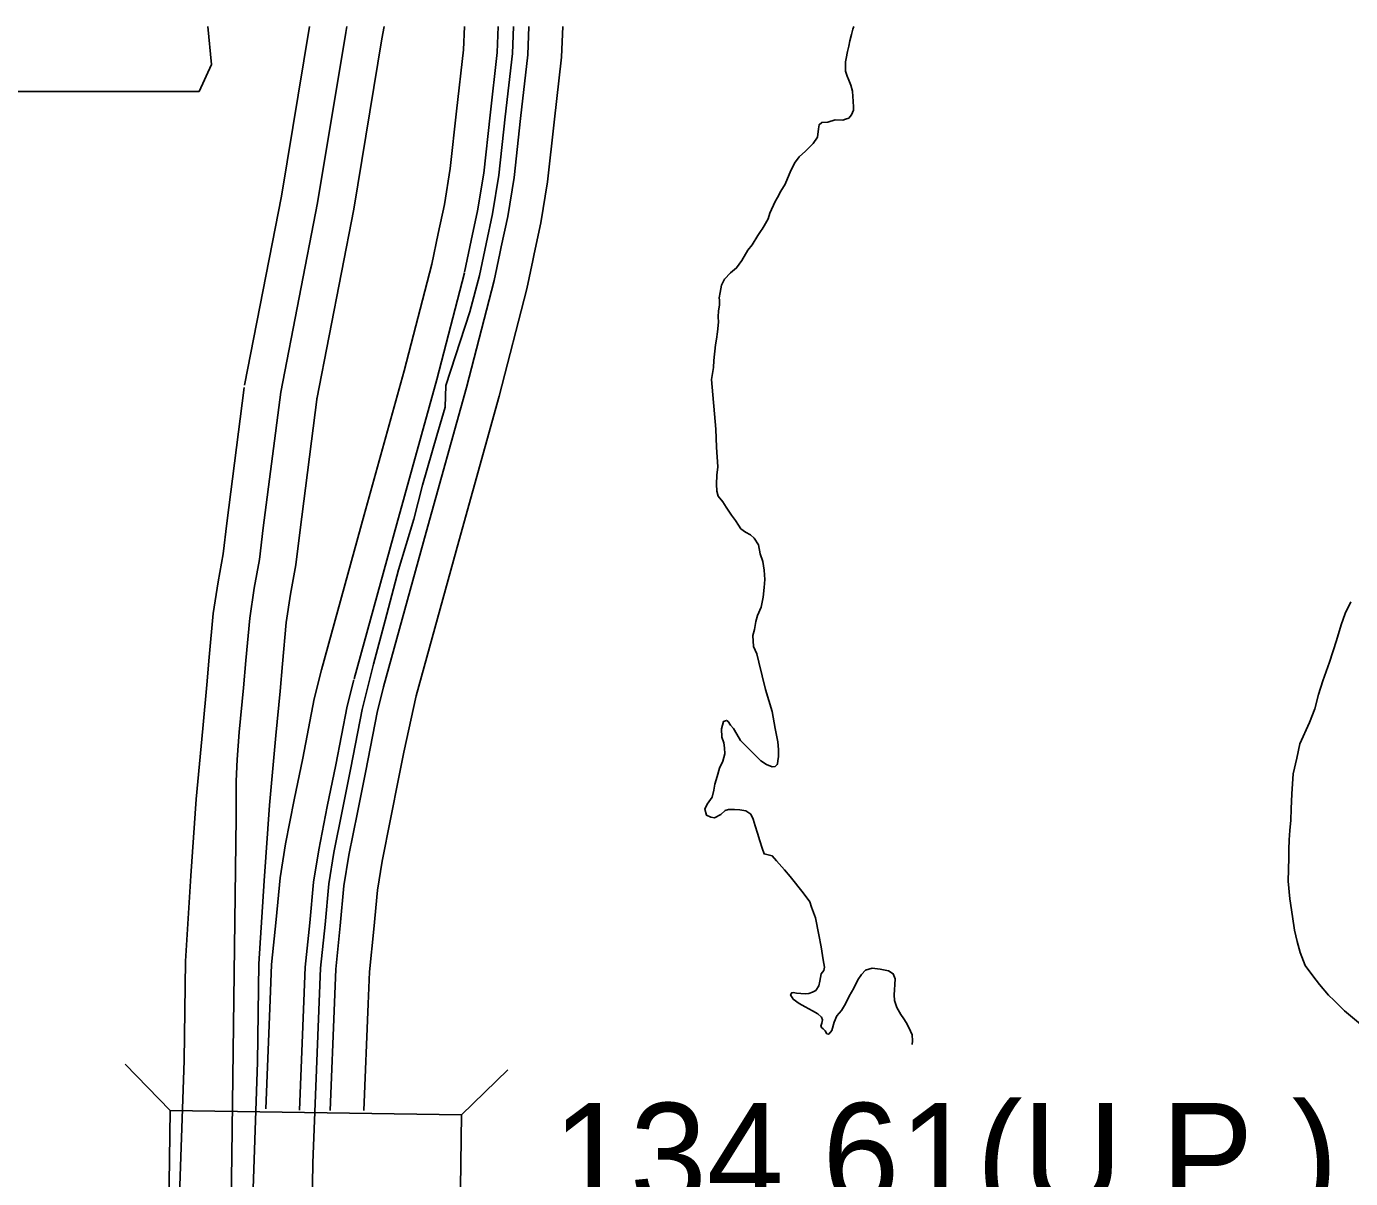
# Model space of a CAD drawing. Extents: x 31699 to 244310, y -8841 to 11474.
# Drawn here: x 103747.3 to 104107.3, y 663.7 to 977 of the extents above; entities that cross this region are included whole.
import ezdxf

# ---------------------------------------------------------------- set-up
doc = ezdxf.new("R2010")
doc.units = 0
for name, color, linetype in [('B_Logo', 7, 'Continuous'), ('G-ANNO-TEXT', 7, 'Continuous'), ('New Level (0)', 7, 'Continuous'), ('R_Draft', 7, 'Continuous'), ('R_XS_EARTHWORK_STAGE1', 7, 'Continuous'), ('R_XS_EARTHWORK_STAGE2', 7, 'Continuous'), ('S_WALL', 7, 'Continuous')]:
    doc.layers.add(name, color=color, linetype=linetype)

msp = doc.modelspace()

# ---------------------------------------------------------------- linework, layer by layer
at = {"layer": 'B_Logo'}
for points in [[(103834.42, 976.95), (103834.13, 975.28), (103826.5, 929.03), (103816.46, 877.52)], [(103861.34, 879.29), (103867.91, 899.37), (103870.5, 909.23), (103872.32, 917.87), (103874.08, 926.05), (103875.8, 936.49), (103877.53, 952.4), (103879.5, 969.59), (103879.79, 976.95)], [(103824.75, 638.18), (103825.2, 667.93), (103826.92, 711.73), (103827.28, 720.89), (103828.53, 732.81), (103829.52, 743.79), (103830.9, 752.37), (103833.22, 764.04), (103835.54, 775.38), (103838.58, 791.27), (103841.69, 803.56), (103844.87, 815.45), (103848.48, 829.22), (103852.63, 842.99), (103854.99, 852.26), (103858.94, 865.77), (103861.2, 873.43), (103861.34, 879.29)], [(103816.46, 877.52), (103811.72, 840.62), (103810.67, 832.04), (103809.28, 824.26), (103808.04, 816.09), (103806.98, 804.57), (103806.32, 797.08), (103805.21, 785.09), (103804.62, 777.6), (103804.39, 771.78), (103804.37, 761.96), (103803.15, 669.98), (103802.47, 620.45)]]:
    msp.add_lwpolyline(points, dxfattribs=at)
at = {"layer": 'G-ANNO-TEXT'}
msp.add_lwpolyline([(103723.21, 976.95), (103723.21, 959.27), (103794.26, 959.27), (103797.65, 966.6), (103796.66, 976.95)], dxfattribs=at)
at = {"layer": 'New Level (0)'}
for points in [[(103857.52, 912.29), (103859.28, 920.65), (103860.98, 928.53), (103862.58, 938.29), (103864.28, 953.88), (103866.2, 970.61), (103866.45, 976.95)], [(103866.45, 910.19), (103868.25, 918.74), (103869.99, 926.82), (103871.67, 937.05), (103873.39, 952.87), (103875.34, 969.91), (103875.62, 976.95)], [(103876.02, 915.21), (103876.4, 917), (103878.18, 925.27), (103879.93, 935.92), (103881.67, 951.94), (103883.66, 969.27), (103883.96, 976.95)], [(103884.99, 913.33), (103885.36, 915.09), (103887.19, 923.56), (103889.01, 934.69), (103890.78, 950.92), (103892.81, 968.57), (103893.13, 976.95)], [(103874.47, 907.92), (103876.02, 915.21)], [(103827.55, 802.05), (103839.16, 844.13), (103850.06, 883.36), (103857.52, 912.29)], [(103884.99, 913.33), (103883.35, 905.63)], [(103836.39, 799.61), (103848, 841.69), (103858.91, 880.98), (103866.4, 910)], [(103844.42, 797.39), (103856.03, 839.46), (103866.96, 878.83), (103874.47, 907.92)], [(103853.26, 794.96), (103864.86, 837.02), (103875.82, 876.46), (103883.35, 905.63)], [(103812.43, 682.62), (103813.59, 712.26), (103813.97, 721.85), (103815.26, 734.11), (103816.29, 745.45), (103817.77, 754.72), (103820.15, 766.68), (103822.46, 777.97), (103825.56, 794.16), (103827.55, 802.05)], [(103821.59, 682.24), (103822.75, 711.9), (103823.12, 721.19), (103824.38, 733.22), (103825.39, 744.31), (103826.8, 753.11), (103829.13, 764.86), (103831.45, 776.19), (103834.51, 792.18), (103836.31, 799.31)], [(103844.42, 797.39), (103842.65, 790.37)], [(103853.26, 794.96), (103849.93, 779.66)], [(103829.93, 682.21), (103831.08, 711.57), (103831.44, 720.59), (103832.67, 732.41), (103833.66, 743.27), (103835, 751.63), (103837.3, 763.22), (103839.63, 774.57), (103842.65, 790.37)], [(103839.1, 682.22), (103840.24, 711.21), (103840.59, 719.94), (103841.8, 731.52), (103842.76, 742.13), (103844.02, 750.02), (103846.29, 761.4), (103848.62, 772.79), (103849.93, 779.66)]]:
    msp.add_lwpolyline(points, dxfattribs=at)
at = {"layer": 'R_Draft'}
for points in [[(103933.58, 881), (103934.11, 884.22), (103934.21, 886.09), (103934.65, 890.37), (103934.95, 891.91), (103935.18, 893.91), (103935.46, 896.59), (103935.43, 897.99), (103935.53, 899.59), (103935.76, 901.2), (103935.8, 902.53), (103935.72, 903.2), (103935.95, 904.6), (103936.31, 906.61), (103937.14, 908.23), (103938.77, 909.93), (103940.41, 911.3), (103941.83, 913.33), (103943.44, 916.1), (103944.67, 917.59), (103946.15, 920.15), (103947.12, 921.44), (103947.38, 921.85), (103947.89, 922.79), (103948.98, 924.68), (103949.48, 926.16), (103950.88, 929.32), (103951.52, 930.47), (103952.42, 932.16), (103953.58, 934.05), (103954.21, 935.6), (103954.98, 937.35), (103956.19, 939.77), (103957.42, 941.53), (103959.18, 943.04), (103961.27, 945.15), (103962.43, 946.84), (103962.72, 949.11), (103962.83, 950.25), (103963.61, 950.86), (103965.21, 950.96), (103967.19, 951.6), (103969.32, 951.51), (103970.05, 951.73), (103970.91, 952.01), (103971.69, 952.89), (103972.19, 954.24), (103972.18, 955.04), (103972.14, 956.64), (103971.99, 957.9), (103971.89, 959.37), (103971.45, 961.03), (103970.96, 962.35), (103970.47, 963.48), (103970.05, 964.8), (103970.02, 966.14), (103970.06, 967.34), (103970.17, 968.21), (103970.53, 970.15), (103970.97, 971.56), (103971.21, 973.03), (103971.64, 974.78), (103972, 976.25), (103972.27, 976.95)], [(103933.58, 881), (103934.75, 867.47), (103934.98, 862.53), (103935.27, 857.25), (103935.05, 854.91), (103934.96, 852.5), (103935, 850.63), (103935.42, 849.24), (103936.65, 847.66), (103937.61, 846.27), (103938.3, 845.15), (103939.06, 844.03), (103940.08, 842.64), (103940.97, 841.39), (103941.59, 840.4), (103942.81, 839.42), (103944.22, 838.71), (103945.17, 837.86), (103946.34, 836.01), (103946.85, 833.55), (103947.56, 831.49), (103947.87, 829.09), (103948.05, 826.56), (103947.89, 824.42), (103947.67, 821.8), (103947.06, 819.05), (103946.1, 816.76), (103945.66, 815.15), (103945.3, 813.01), (103944.8, 811.33), (103945.05, 808.39), (103945.89, 806.33), (103946.47, 804.07), (103948.27, 796.69), (103950.05, 790.71), (103950.94, 786.05), (103951.67, 782.45), (103951.78, 780.38), (103951.81, 778.45), (103951.64, 777.24), (103951.52, 776.44), (103951.45, 776.24), (103950.93, 775.76), (103950.06, 775.67), (103948.52, 776.25), (103947.03, 777.29), (103945.47, 778.8), (103941.46, 782.8), (103940.49, 784.51), (103939.6, 786.03), (103938.78, 786.95), (103938.16, 787.95), (103937.69, 788.27), (103936.89, 787.99), (103936.33, 785.97), (103936.37, 783.7), (103936.94, 782.18), (103937.16, 780.84), (103937.26, 779.17), (103936.63, 777.22), (103935.8, 775.27), (103935.1, 773.05), (103934.48, 770.97), (103934.24, 769.29), (103933.74, 767.41), (103932.44, 765.45), (103931.74, 764.1), (103932.23, 762.51), (103933.44, 761.93), (103934.38, 761.81), (103936.1, 762.65), (103937.35, 763.74), (103938.21, 764.02), (103939.81, 764.05), (103941.28, 763.95), (103942.88, 763.64), (103944.3, 762.74), (103944.93, 761.41), (103945.49, 759.62), (103946.13, 757.62), (103946.77, 755.56), (103947.41, 753.51), (103947.9, 751.98), (103948.97, 751.73), (103950.11, 751.42), (103951.27, 750.04), (103953.45, 747.61), (103954.95, 745.83), (103958.51, 741.35), (103960.35, 738.92), (103960.78, 737.45), (103961.83, 734.6), (103962.79, 729.94), (103963.45, 726.68), (103963.91, 723.15), (103964.28, 721.15), (103964.1, 720.28), (103963.38, 719.33), (103963.02, 717.38), (103962.78, 716.11), (103961.93, 714.82)], [(104113.44, 702.85), (104105.72, 709.26), (104102.86, 712.14), (104101.37, 713.59), (104098.91, 716.48), (104097.07, 718.78), (104095.01, 721.62), (104093.68, 725.13), (104092.82, 728.19), (104092.1, 731.19), (104091.56, 734.98), (104090.87, 739.72), (104090.38, 744.58), (104090.53, 750.87), (104090.56, 753.14), (104090.64, 755.75), (104090.86, 758.36), (104091.08, 761.1), (104091.22, 764.25), (104091.35, 768.26), (104091.71, 773.74), (104092.7, 778.04), (104093.56, 781.93), (104096.19, 787.66), (104097.65, 791.43), (104098.65, 795.33), (104099.85, 799.02), (104101.62, 804.07), (104103.51, 809.99), (104104.83, 814.29), (104105.84, 817.31), (104107.38, 820.48)], [(103961.93, 714.82), (103961.08, 714.34), (103960.01, 714.05), (103959.02, 713.9), (103957.88, 714.01), (103956.74, 714.12), (103955.81, 714.24), (103955.41, 714.23), (103955.09, 713.62), (103955.77, 712.5), (103957.46, 711.26), (103959.08, 710.36), (103961.03, 709.33), (103962.52, 708.48), (103963.54, 707.57), (103963.75, 706.84), (103963.63, 705.97), (103963.31, 705.09), (103963.59, 704.7), (103963.93, 704.44), (103964.47, 703.84), (103964.95, 703.05), (103965.49, 702.93), (103966.34, 703.95), (103966.96, 706.23), (103967.66, 707.91), (103968.9, 709.41), (103970.01, 711.17), (103971.03, 713.32), (103972.33, 715.42), (103973.42, 717.71), (103974.33, 719.2), (103975.5, 720.36), (103977.3, 720.86), (103979.44, 720.63), (103981.71, 720.14), (103982.99, 719.36), (103983.55, 717.97), (103983.45, 716.5), (103983.34, 714.96), (103983.23, 713.69), (103983.33, 712.09), (103983.96, 710.23), (103985.07, 708.31), (103985.89, 707.12), (103986.51, 706.13), (103987.2, 704.74), (103988.11, 702.75), (103988.27, 701.15), (103988.11, 700.18)]]:
    msp.add_lwpolyline(points, dxfattribs=at)
at = {"layer": 'R_XS_EARTHWORK_STAGE1'}
for p, q in [((103786.42, 682.18), (103774.16, 694.81)), ((103865.61, 680.99), (103878.24, 693.24)), ((103865.61, 680.99), (103878.24, 693.24))]:
    msp.add_line(p, q, dxfattribs=at)
msp.add_lwpolyline([(103865.61, 680.99), (103786.42, 682.18), (103786.02, 655.78), (103865.21, 654.59)], close=True, dxfattribs=at)
at = {"layer": 'R_XS_EARTHWORK_STAGE2'}
for points in [[(103824.27, 976.95), (103816.66, 930.8), (103806.64, 879.43)], [(103844.58, 976.95), (103843.99, 973.6), (103836.35, 927.25), (103826.27, 875.6)], [(103806.54, 878.79), (103801.79, 841.86), (103800.78, 833.53), (103799.42, 825.9), (103798.1, 817.3), (103797.02, 805.47), (103796.36, 797.98), (103795.25, 786.02), (103793.47, 766.82), (103792, 745.97), (103790.53, 722.8), (103790.17, 695.78), (103788.72, 653.86), (103787.3, 628.24), (103783.39, 600.54), (103777.3, 567.6), (103764.65, 514.83)], [(103826.37, 876.24), (103821.64, 839.38), (103820.57, 830.56), (103819.15, 822.63), (103817.97, 814.88), (103816.94, 803.68), (103816.28, 796.18), (103815.17, 784.17), (103813.4, 765.19), (103811.96, 744.63), (103810.52, 722.04), (103810.16, 695.3), (103808.7, 652.97), (103807.22, 626.29), (103803.14, 597.33), (103796.88, 563.45), (103784.1, 510.17)]]:
    msp.add_lwpolyline(points, dxfattribs=at)

# ---------------------------------------------------------------- texts
at = {"layer": 'S_WALL'}
msp.add_text('134.61(U.P.)', height=28.1599, dxfattribs=at).set_placement((103890.44, 656.09))

doc.saveas('drawing.dxf')
